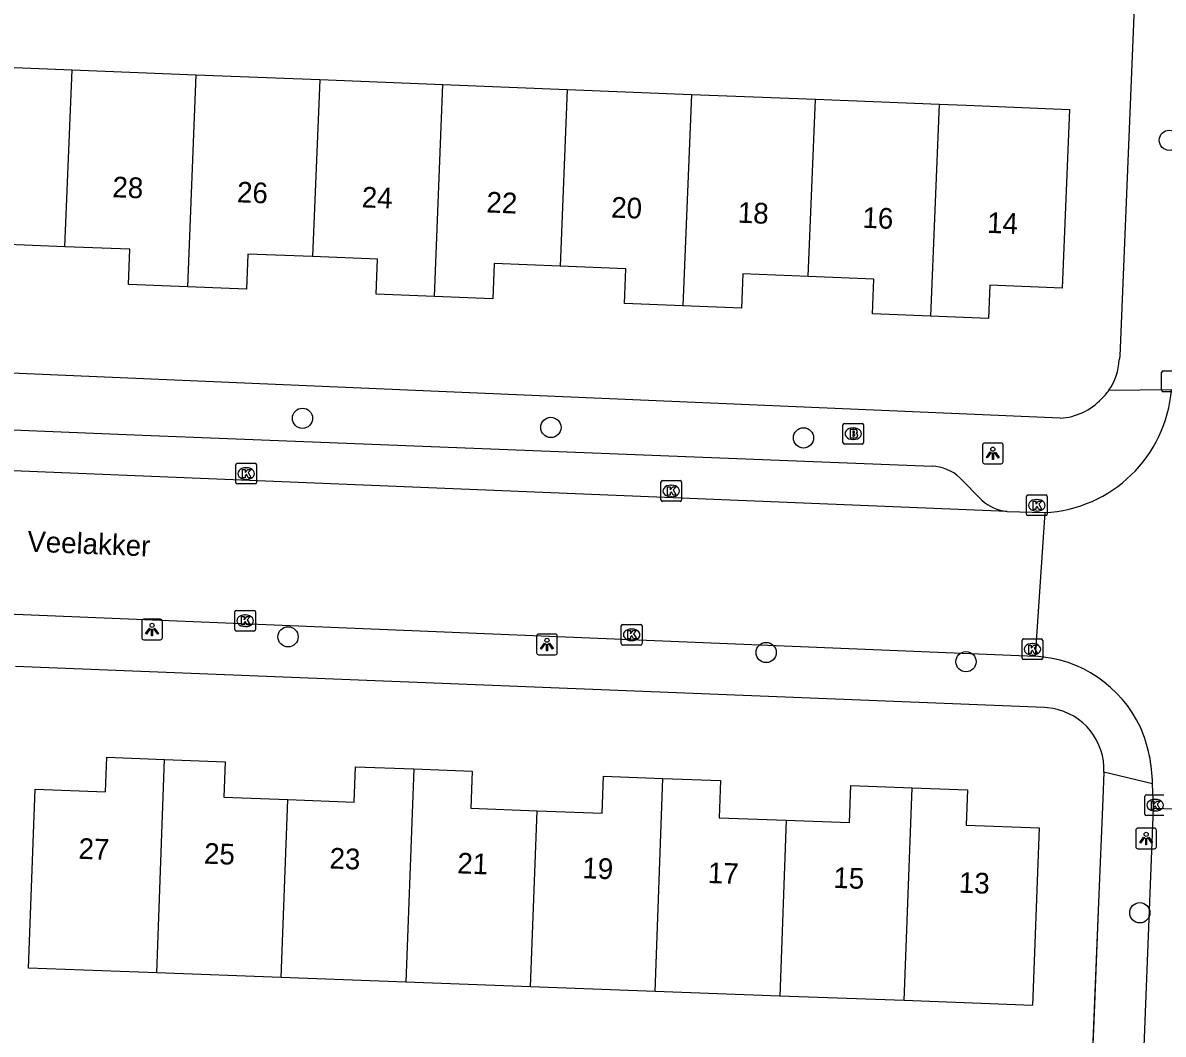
# Model space of a CAD drawing. Extents: x 161355 to 162026, y 386504 to 387459.
# Drawn here: x 161678 to 161733.1, y 386795.1 to 386843.9 of the extents above; entities that cross this region are included whole.
import ezdxf

# ---------------------------------------------------------------- set-up
doc = ezdxf.new("R2010")
doc.units = 0
for name, color, linetype in [('IMGEO_Boom', 7, 'Continuous'), ('IMGEO_Brandkraan', 7, 'Continuous'), ('IMGEO_Kolk', 7, 'Continuous'), ('IMGEO_Lichtpunt', 7, 'Continuous'), ('IMGEO_Muur', 7, 'Continuous'), ('IMGEO_Openbare_ruimte_label', 7, 'Continuous'), ('IMGEO_Pand', 7, 'Continuous'), ('IMGEO_Pand_nummerreeks', 7, 'Continuous'), ('IMGEO_Rijbaan_lokaal_open', 7, 'Continuous'), ('IMGEO_Voetpad_open', 7, 'Continuous')]:
    doc.layers.add(name, color=color, linetype=linetype)

msp = doc.modelspace()

# ---------------------------------------------------------------- linework, layer by layer
at = {"layer": 'IMGEO_Boom'}
for centre in [(161733.442, 386838.265), (161691.531, 386824.829), (161703.541, 386824.387), (161715.753, 386823.881), (161690.832, 386814.265), (161713.949, 386813.507), (161723.61, 386813.064), (161732.013, 386800.927)]:
    msp.add_circle(centre, 0.489, dxfattribs=at)
at = {"layer": 'IMGEO_Brandkraan'}
for p, q in [((161717.66, 386823.658), (161717.66, 386824.51)), ((161717.735, 386824.584), (161718.587, 386824.584)), ((161718.661, 386824.51), (161718.661, 386823.658)), ((161718.148, 386824.364), (161718.173, 386824.364)), ((161718.587, 386823.584), (161717.735, 386823.584)), ((161718.171, 386823.804), (161718.146, 386823.804))]:
    msp.add_line(p, q, dxfattribs=at)
for points in [[(161717.66, 386823.658), (161717.66, 386824.51)], [(161717.735, 386824.584), (161718.587, 386824.584)], [(161718.661, 386824.51), (161718.661, 386823.658)], [(161718.008, 386824.284), (161718.008, 386823.884), (161718.221, 386823.884)], [(161718.239, 386824.284), (161718.008, 386824.284)], [(161718.187, 386824.203), (161718.133, 386824.203), (161718.133, 386824.127)], [(161718.133, 386824.127), (161718.186, 386824.127)], [(161718.195, 386824.051), (161718.133, 386824.051), (161718.133, 386823.97)], [(161718.133, 386823.97), (161718.195, 386823.97)], [(161718.587, 386823.584), (161717.735, 386823.584)]]:
    msp.add_lwpolyline(points, dxfattribs=at)
for centre, radius, start, end in [((161717.737, 386824.508), 0.0765, 91.552, 178.448), ((161717.737, 386824.508), 0.0765, 91.552, 178.448), ((161718.585, 386824.508), 0.0765, 1.552, 88.448), ((161718.585, 386824.508), 0.0765, 1.552, 88.448), ((161718.188, 386824.165), 0.0379, 267.8285, 90.9355), ((161718.196, 386824.01), 0.0404, 269.8759, 90.5077), ((161718.227, 386824.135), 0.251, 268.6676, 293.5347), ((161718.243, 386824.139), 0.145, 59.4692, 91.5367), ((161718.268, 386824.186), 0.0922, 285.5137, 58.1501), ((161718.273, 386823.994), 0.105, 301.3115, 78.989), ((161717.737, 386823.66), 0.0765, 181.552, 268.448), ((161717.737, 386823.66), 0.0765, 181.552, 268.448), ((161718.585, 386823.66), 0.0765, 271.552, 358.448), ((161718.585, 386823.66), 0.0765, 271.552, 358.448)]:
    msp.add_arc(centre, radius, start, end, dxfattribs=at)
for centre, major_axis, ratio, start_param, end_param in [((161718.147, 386824.084), (-0.387, 0.002), 0.722429, 4.712389, 7.853982), ((161718.172, 386824.084), (-0.39, 0.002), 0.717154, 1.570796, 4.712389)]:
    msp.add_ellipse(centre, major_axis=major_axis, ratio=ratio, start_param=start_param, end_param=end_param, dxfattribs=at)
at = {"layer": 'IMGEO_Kolk'}
for p, q in [((161733.069, 386826.189), (161733.069, 386827.041)), ((161733.144, 386827.115), (161733.996, 386827.115)), ((161733.996, 386826.115), (161733.144, 386826.115)), ((161688.309, 386821.731), (161688.309, 386822.583)), ((161688.384, 386822.657), (161689.236, 386822.657)), ((161688.797, 386822.437), (161688.822, 386822.437)), ((161689.31, 386822.583), (161689.31, 386821.731)), ((161689.236, 386821.657), (161688.384, 386821.657)), ((161688.82, 386821.877), (161688.795, 386821.877)), ((161708.858, 386820.889), (161708.858, 386821.741)), ((161708.933, 386821.815), (161709.785, 386821.815)), ((161709.859, 386821.741), (161709.859, 386820.889)), ((161709.346, 386821.595), (161709.371, 386821.595)), ((161726.61, 386821.123), (161727.462, 386821.123)), ((161709.785, 386820.815), (161708.933, 386820.815)), ((161709.369, 386821.035), (161709.344, 386821.035)), ((161726.535, 386820.197), (161726.535, 386821.049)), ((161727.023, 386820.903), (161727.048, 386820.903)), ((161727.536, 386821.049), (161727.536, 386820.197)), ((161727.462, 386820.123), (161726.61, 386820.123)), ((161727.046, 386820.343), (161727.021, 386820.343)), ((161688.259, 386814.617), (161688.259, 386815.469)), ((161688.334, 386815.543), (161689.186, 386815.543)), ((161688.747, 386815.323), (161688.772, 386815.323)), ((161689.26, 386815.469), (161689.26, 386814.617)), ((161689.186, 386814.543), (161688.334, 386814.543)), ((161688.77, 386814.763), (161688.745, 386814.763)), ((161706.945, 386813.938), (161706.945, 386814.79)), ((161707.02, 386814.864), (161707.872, 386814.864)), ((161707.433, 386814.644), (161707.458, 386814.644)), ((161707.946, 386814.79), (161707.946, 386813.938)), ((161707.456, 386814.084), (161707.431, 386814.084)), ((161726.319, 386813.237), (161726.319, 386814.089)), ((161726.394, 386814.163), (161727.246, 386814.163)), ((161726.807, 386813.943), (161726.832, 386813.943)), ((161727.32, 386814.089), (161727.32, 386813.237)), ((161707.872, 386813.864), (161707.02, 386813.864)), ((161726.83, 386813.383), (161726.805, 386813.383)), ((161727.246, 386813.163), (161726.394, 386813.163)), ((161732.255, 386805.701), (161732.255, 386806.553)), ((161732.33, 386806.627), (161733.182, 386806.627)), ((161732.743, 386806.407), (161732.768, 386806.407)), ((161732.766, 386805.847), (161732.741, 386805.847)), ((161733.182, 386805.627), (161732.33, 386805.627))]:
    msp.add_line(p, q, dxfattribs=at)
for points in [[(161733.069, 386826.189), (161733.069, 386827.041)], [(161733.144, 386827.115), (161733.996, 386827.115)], [(161733.996, 386826.115), (161733.144, 386826.115)], [(161688.309, 386821.731), (161688.309, 386822.583)], [(161688.384, 386822.657), (161689.236, 386822.657)], [(161688.63, 386822.357), (161688.753, 386822.357), (161688.753, 386822.206), (161688.883, 386822.357), (161689.047, 386822.357), (161688.901, 386822.206), (161689.054, 386821.957), (161688.902, 386821.957), (161688.817, 386822.121), (161688.753, 386822.054), (161688.753, 386821.957), (161688.63, 386821.957), (161688.63, 386822.357)], [(161689.31, 386822.583), (161689.31, 386821.731)], [(161689.236, 386821.657), (161688.384, 386821.657)], [(161708.858, 386820.889), (161708.858, 386821.741)], [(161708.933, 386821.815), (161709.785, 386821.815)], [(161709.859, 386821.741), (161709.859, 386820.889)], [(161709.179, 386821.515), (161709.302, 386821.515), (161709.302, 386821.364), (161709.432, 386821.515), (161709.596, 386821.515), (161709.45, 386821.364), (161709.603, 386821.115), (161709.451, 386821.115), (161709.366, 386821.279), (161709.302, 386821.212), (161709.302, 386821.115), (161709.179, 386821.115), (161709.179, 386821.515)], [(161726.61, 386821.123), (161727.462, 386821.123)], [(161709.785, 386820.815), (161708.933, 386820.815)], [(161726.535, 386820.197), (161726.535, 386821.049)], [(161726.856, 386820.823), (161726.979, 386820.823), (161726.979, 386820.672), (161727.109, 386820.823), (161727.273, 386820.823), (161727.127, 386820.672), (161727.28, 386820.423), (161727.128, 386820.423), (161727.043, 386820.587), (161726.979, 386820.52), (161726.979, 386820.423), (161726.856, 386820.423), (161726.856, 386820.823)], [(161727.536, 386821.049), (161727.536, 386820.197)], [(161727.462, 386820.123), (161726.61, 386820.123)], [(161688.259, 386814.617), (161688.259, 386815.469)], [(161688.334, 386815.543), (161689.186, 386815.543)], [(161688.58, 386815.243), (161688.703, 386815.243), (161688.703, 386815.092), (161688.833, 386815.243), (161688.997, 386815.243), (161688.851, 386815.092), (161689.004, 386814.843), (161688.852, 386814.843), (161688.767, 386815.007), (161688.703, 386814.94), (161688.703, 386814.843), (161688.58, 386814.843), (161688.58, 386815.243)], [(161689.26, 386815.469), (161689.26, 386814.617)], [(161689.186, 386814.543), (161688.334, 386814.543)], [(161706.945, 386813.938), (161706.945, 386814.79)], [(161707.02, 386814.864), (161707.872, 386814.864)], [(161707.266, 386814.564), (161707.389, 386814.564), (161707.389, 386814.413), (161707.519, 386814.564), (161707.683, 386814.564), (161707.537, 386814.413), (161707.69, 386814.164), (161707.538, 386814.164), (161707.453, 386814.328), (161707.389, 386814.261), (161707.389, 386814.164), (161707.266, 386814.164), (161707.266, 386814.564)], [(161707.946, 386814.79), (161707.946, 386813.938)], [(161726.319, 386813.237), (161726.319, 386814.089)], [(161726.394, 386814.163), (161727.246, 386814.163)], [(161727.32, 386814.089), (161727.32, 386813.237)], [(161707.872, 386813.864), (161707.02, 386813.864)], [(161726.64, 386813.863), (161726.763, 386813.863), (161726.763, 386813.712), (161726.893, 386813.863), (161727.057, 386813.863), (161726.911, 386813.712), (161727.064, 386813.463), (161726.912, 386813.463), (161726.827, 386813.627), (161726.763, 386813.56), (161726.763, 386813.463), (161726.64, 386813.463), (161726.64, 386813.863)], [(161727.246, 386813.163), (161726.394, 386813.163)], [(161732.255, 386805.701), (161732.255, 386806.553)], [(161732.33, 386806.627), (161733.182, 386806.627)], [(161732.576, 386806.327), (161732.699, 386806.327), (161732.699, 386806.176), (161732.829, 386806.327), (161732.993, 386806.327), (161732.847, 386806.176), (161733, 386805.927), (161732.848, 386805.927), (161732.763, 386806.091), (161732.699, 386806.024), (161732.699, 386805.927), (161732.576, 386805.927), (161732.576, 386806.327)], [(161733.182, 386805.627), (161732.33, 386805.627)]]:
    msp.add_lwpolyline(points, dxfattribs=at)
for centre, start, end in [((161733.146, 386827.039), 91.552, 178.448), ((161733.146, 386827.039), 91.552, 178.448), ((161733.146, 386826.191), 181.552, 268.448), ((161733.146, 386826.191), 181.552, 268.448), ((161688.386, 386822.581), 91.552, 178.448), ((161688.386, 386822.581), 91.552, 178.448), ((161689.234, 386822.581), 1.552, 88.448), ((161689.234, 386822.581), 1.552, 88.448), ((161688.386, 386821.733), 181.552, 268.448), ((161688.386, 386821.733), 181.552, 268.448), ((161689.234, 386821.733), 271.552, 358.448), ((161689.234, 386821.733), 271.552, 358.448), ((161708.935, 386821.739), 91.552, 178.448), ((161708.935, 386821.739), 91.552, 178.448), ((161709.783, 386821.739), 1.552, 88.448), ((161709.783, 386821.739), 1.552, 88.448), ((161726.612, 386821.047), 91.552, 178.448), ((161726.612, 386821.047), 91.552, 178.448), ((161727.46, 386821.047), 1.552, 88.448), ((161727.46, 386821.047), 1.552, 88.448), ((161708.935, 386820.891), 181.552, 268.448), ((161708.935, 386820.891), 181.552, 268.448), ((161709.783, 386820.891), 271.552, 358.448), ((161709.783, 386820.891), 271.552, 358.448), ((161726.612, 386820.199), 181.552, 268.448), ((161726.612, 386820.199), 181.552, 268.448), ((161727.46, 386820.199), 271.552, 358.448), ((161727.46, 386820.199), 271.552, 358.448), ((161688.336, 386815.467), 91.552, 178.448), ((161688.336, 386815.467), 91.552, 178.448), ((161689.184, 386815.467), 1.552, 88.448), ((161689.184, 386815.467), 1.552, 88.448), ((161688.336, 386814.619), 181.552, 268.448), ((161688.336, 386814.619), 181.552, 268.448), ((161689.184, 386814.619), 271.552, 358.448), ((161689.184, 386814.619), 271.552, 358.448), ((161707.022, 386814.788), 91.552, 178.448), ((161707.022, 386814.788), 91.552, 178.448), ((161707.87, 386814.788), 1.552, 88.448), ((161707.87, 386814.788), 1.552, 88.448), ((161707.022, 386813.94), 181.552, 268.448), ((161707.022, 386813.94), 181.552, 268.448), ((161707.87, 386813.94), 271.552, 358.448), ((161707.87, 386813.94), 271.552, 358.448), ((161726.396, 386814.087), 91.552, 178.448), ((161726.396, 386814.087), 91.552, 178.448), ((161727.244, 386814.087), 1.552, 88.448), ((161727.244, 386814.087), 1.552, 88.448), ((161726.396, 386813.239), 181.552, 268.448), ((161726.396, 386813.239), 181.552, 268.448), ((161727.244, 386813.239), 271.552, 358.448), ((161727.244, 386813.239), 271.552, 358.448), ((161732.332, 386806.551), 91.552, 178.448), ((161732.332, 386806.551), 91.552, 178.448), ((161732.332, 386805.703), 181.552, 268.448), ((161732.332, 386805.703), 181.552, 268.448)]:
    msp.add_arc(centre, 0.0765, start, end, dxfattribs=at)
for centre, major_axis, ratio, start_param, end_param in [((161688.796, 386822.157), (-0.387, 0.002), 0.722429, 4.712389, 7.853982), ((161688.821, 386822.157), (-0.39, 0.002), 0.717154, 1.570796, 4.712389), ((161709.345, 386821.315), (-0.387, 0.002), 0.722429, 4.712389, 7.853982), ((161709.37, 386821.315), (-0.39, 0.002), 0.717154, 1.570796, 4.712389), ((161727.022, 386820.623), (-0.387, 0.002), 0.722429, 4.712389, 7.853982), ((161727.047, 386820.623), (-0.39, 0.002), 0.717154, 1.570796, 4.712389), ((161688.746, 386815.043), (-0.387, 0.002), 0.722429, 4.712389, 7.853982), ((161688.771, 386815.043), (-0.39, 0.002), 0.717154, 1.570796, 4.712389), ((161707.432, 386814.364), (-0.387, 0.002), 0.722429, 4.712389, 7.853982), ((161707.457, 386814.364), (-0.39, 0.002), 0.717154, 1.570796, 4.712389), ((161726.806, 386813.663), (-0.387, 0.002), 0.722429, 4.712389, 7.853982), ((161726.831, 386813.663), (-0.39, 0.002), 0.717154, 1.570796, 4.712389), ((161732.742, 386806.127), (-0.387, 0.002), 0.722429, 4.712389, 7.853982), ((161732.767, 386806.127), (-0.39, 0.002), 0.717154, 1.570796, 4.712389)]:
    msp.add_ellipse(centre, major_axis=major_axis, ratio=ratio, start_param=start_param, end_param=end_param, dxfattribs=at)
at = {"layer": 'IMGEO_Lichtpunt'}
for p, q in [((161724.409, 386823.536), (161724.409, 386822.729)), ((161724.409, 386823.536), (161724.409, 386822.729)), ((161725.311, 386823.631), (161724.503, 386823.631)), ((161725.311, 386823.631), (161724.503, 386823.631)), ((161725.405, 386822.729), (161725.405, 386823.536)), ((161725.405, 386822.729), (161725.405, 386823.536)), ((161724.503, 386822.635), (161725.311, 386822.635)), ((161724.503, 386822.635), (161725.311, 386822.635)), ((161684.661, 386815.118), (161683.853, 386815.118)), ((161684.661, 386815.118), (161683.853, 386815.118)), ((161683.759, 386815.023), (161683.759, 386814.216)), ((161683.759, 386815.023), (161683.759, 386814.216)), ((161684.755, 386814.216), (161684.755, 386815.023)), ((161684.755, 386814.216), (161684.755, 386815.023)), ((161683.853, 386814.122), (161684.661, 386814.122)), ((161683.853, 386814.122), (161684.661, 386814.122)), ((161702.852, 386814.302), (161702.852, 386813.495)), ((161702.852, 386814.302), (161702.852, 386813.495)), ((161703.754, 386814.397), (161702.946, 386814.397)), ((161703.754, 386814.397), (161702.946, 386814.397)), ((161703.848, 386813.495), (161703.848, 386814.302)), ((161703.848, 386813.495), (161703.848, 386814.302)), ((161702.946, 386813.401), (161703.754, 386813.401)), ((161702.946, 386813.401), (161703.754, 386813.401)), ((161731.821, 386804.923), (161731.821, 386804.116)), ((161731.821, 386804.923), (161731.821, 386804.116)), ((161732.723, 386805.018), (161731.915, 386805.018)), ((161732.723, 386805.018), (161731.915, 386805.018)), ((161732.817, 386804.116), (161732.817, 386804.923)), ((161732.817, 386804.116), (161732.817, 386804.923)), ((161731.915, 386804.022), (161732.723, 386804.022)), ((161731.915, 386804.022), (161732.723, 386804.022))]:
    msp.add_line(p, q, dxfattribs=at)
for points in [[(161724.783, 386823.2), (161724.822, 386823.172), (161724.634, 386822.91), (161724.596, 386822.937), (161724.783, 386823.2)], [(161724.885, 386823.152), (161724.932, 386823.152), (161724.932, 386822.83), (161724.885, 386822.83), (161724.885, 386823.152)], [(161724.995, 386823.172), (161725.033, 386823.199), (161725.22, 386822.937), (161725.181, 386822.909), (161724.995, 386823.172)], [(161684.133, 386814.687), (161684.172, 386814.659), (161683.984, 386814.397), (161683.946, 386814.424), (161684.133, 386814.687)], [(161684.235, 386814.639), (161684.282, 386814.639), (161684.282, 386814.317), (161684.235, 386814.317), (161684.235, 386814.639)], [(161684.345, 386814.659), (161684.383, 386814.686), (161684.57, 386814.424), (161684.531, 386814.396), (161684.345, 386814.659)], [(161703.226, 386813.966), (161703.265, 386813.938), (161703.077, 386813.676), (161703.039, 386813.703), (161703.226, 386813.966)], [(161703.438, 386813.938), (161703.476, 386813.965), (161703.663, 386813.703), (161703.624, 386813.675), (161703.438, 386813.938)], [(161703.328, 386813.918), (161703.375, 386813.918), (161703.375, 386813.596), (161703.328, 386813.596), (161703.328, 386813.918)], [(161732.195, 386804.587), (161732.234, 386804.559), (161732.046, 386804.297), (161732.008, 386804.324), (161732.195, 386804.587)], [(161732.407, 386804.559), (161732.445, 386804.586), (161732.632, 386804.324), (161732.593, 386804.296), (161732.407, 386804.559)], [(161732.297, 386804.539), (161732.344, 386804.539), (161732.344, 386804.217), (161732.297, 386804.217), (161732.297, 386804.539)]]:
    msp.add_lwpolyline(points, dxfattribs=at)
for centre in [(161724.908, 386823.334), (161684.258, 386814.821), (161703.351, 386814.1), (161732.32, 386804.721)]:
    msp.add_circle(centre, 0.0994, dxfattribs=at)
for centre, start, end in [((161724.503, 386823.536), 90, 180), ((161724.503, 386823.536), 90, 180), ((161725.311, 386823.536), 0, 90), ((161725.311, 386823.536), 0, 90), ((161724.503, 386822.729), 180, 270), ((161724.503, 386822.729), 180, 270), ((161725.311, 386822.729), 270, 0), ((161725.311, 386822.729), 270, 360), ((161683.853, 386815.023), 90, 180), ((161683.853, 386815.023), 90, 180), ((161684.661, 386815.023), 0, 90), ((161684.661, 386815.023), 0, 90), ((161683.853, 386814.216), 180, 270), ((161683.853, 386814.216), 180, 270), ((161684.661, 386814.216), 270, 0), ((161684.661, 386814.216), 270, 360), ((161702.946, 386814.302), 90, 180), ((161702.946, 386814.302), 90, 180), ((161703.754, 386814.302), 0, 90), ((161703.754, 386814.302), 0, 90), ((161702.946, 386813.495), 180, 270), ((161702.946, 386813.495), 180, 270), ((161703.754, 386813.495), 270, 0), ((161703.754, 386813.495), 270, 360), ((161731.915, 386804.923), 90, 180), ((161731.915, 386804.923), 90, 180), ((161732.723, 386804.923), 0, 90), ((161732.723, 386804.923), 0, 90), ((161731.915, 386804.116), 180, 270), ((161731.915, 386804.116), 180, 270), ((161732.723, 386804.116), 270, 0), ((161732.723, 386804.116), 270, 360)]:
    msp.add_arc(centre, 0.0946, start, end, dxfattribs=at)
at = {"layer": 'IMGEO_Muur'}
for points in [[(161730.021, 386801.439), (161729.818, 386796.488)], [(161729.818, 386796.488), (161729.484, 386788.35)]]:
    msp.add_lwpolyline(points, dxfattribs=at)
at = {"layer": 'IMGEO_Pand'}
for points in [[(161674.384, 386841.914), (161680.389, 386841.675)], [(161680.048, 386833.123), (161680.389, 386841.675)], [(161680.389, 386841.675), (161686.381, 386841.437)], [(161686.381, 386841.437), (161685.97, 386831.181)], [(161686.381, 386841.437), (161692.363, 386841.199)], [(161692.363, 386841.199), (161692.02, 386832.644)], [(161692.363, 386841.199), (161698.32, 386840.963)], [(161697.91, 386830.722), (161698.32, 386840.963)], [(161698.32, 386840.963), (161704.324, 386840.724)], [(161704.324, 386840.724), (161703.982, 386832.179)], [(161704.324, 386840.724), (161710.334, 386840.485)], [(161710.334, 386840.485), (161709.925, 386830.257)], [(161710.334, 386840.485), (161716.328, 386840.247)], [(161715.985, 386831.686), (161716.328, 386840.247)], [(161716.328, 386840.247), (161722.308, 386840.01)], [(161722.308, 386840.01), (161723.612, 386839.958), (161728.608, 386839.759), (161728.265, 386831.125), (161724.768, 386831.264), (161724.704, 386829.657), (161721.898, 386829.768)], [(161722.308, 386840.01), (161721.898, 386829.768)], [(161680.048, 386833.123), (161676.906, 386833.248), (161676.839, 386831.563), (161673.975, 386831.676)], [(161685.97, 386831.181), (161683.12, 386831.294), (161683.188, 386832.998), (161680.048, 386833.123)], [(161692.02, 386832.644), (161688.885, 386832.768), (161688.818, 386831.068), (161685.97, 386831.181)], [(161697.91, 386830.722), (161695.089, 386830.834), (161695.156, 386832.519), (161692.02, 386832.644)], [(161703.982, 386832.179), (161700.797, 386832.305), (161700.73, 386830.61), (161697.91, 386830.722)], [(161709.925, 386830.257), (161707.102, 386830.369), (161707.168, 386832.052), (161703.982, 386832.179)], [(161715.985, 386831.686), (161712.816, 386831.812), (161712.749, 386830.145), (161709.925, 386830.257)], [(161721.898, 386829.768), (161719.09, 386829.88), (161719.157, 386831.56), (161715.985, 386831.686)], [(161684.483, 386798.023), (161678.284, 386798.253), (161678.605, 386806.903), (161682.004, 386806.777), (161682.066, 386808.444), (161684.866, 386808.34)], [(161684.483, 386798.023), (161684.866, 386808.34)], [(161684.866, 386808.34), (161687.798, 386808.231), (161687.734, 386806.511), (161690.826, 386806.396)], [(161690.826, 386806.396), (161694.027, 386806.277), (161694.09, 386807.987), (161696.914, 386807.883)], [(161696.914, 386807.883), (161696.531, 386797.575)], [(161696.914, 386807.883), (161699.738, 386807.778), (161699.671, 386805.979), (161702.871, 386805.86)], [(161702.871, 386805.86), (161706.024, 386805.743), (161706.09, 386807.529), (161708.96, 386807.422)], [(161708.578, 386797.128), (161708.96, 386807.422)], [(161708.96, 386807.422), (161711.738, 386807.319), (161711.671, 386805.524), (161714.918, 386805.404)], [(161714.918, 386805.404), (161717.978, 386805.29), (161718.044, 386807.079), (161721.008, 386806.969)], [(161721.008, 386806.969), (161723.681, 386806.87), (161723.617, 386805.163), (161727.145, 386805.032), (161726.826, 386796.45), (161720.626, 386796.68)], [(161720.626, 386796.68), (161721.008, 386806.969)], [(161690.507, 386797.799), (161690.826, 386806.396)], [(161702.555, 386797.352), (161702.871, 386805.86)], [(161714.918, 386805.404), (161714.602, 386796.904)], [(161690.507, 386797.799), (161684.483, 386798.023)], [(161696.531, 386797.575), (161690.507, 386797.799)], [(161702.555, 386797.352), (161696.531, 386797.575)], [(161708.578, 386797.128), (161702.555, 386797.352)], [(161714.602, 386796.904), (161708.578, 386797.128)], [(161720.626, 386796.68), (161714.602, 386796.904)]]:
    msp.add_lwpolyline(points, dxfattribs=at)
at = {"layer": 'IMGEO_Rijbaan_lokaal_open'}
for points in [[(161725.593, 386820.323), (161660.98, 386822.973)], [(161725.593, 386820.323), (161727.417, 386820.267)], [(161727.417, 386820.267), (161726.96, 386813.324)], [(161676.826, 386815.393), (161726.96, 386813.324)], [(161732.672, 386805.988), (161732.627, 386807.155)], [(161731.994, 386788.705), (161732.672, 386805.988)], [(161732.672, 386805.988), (161739.723, 386805.754)]]:
    msp.add_lwpolyline(points, dxfattribs=at)
for centre, radius, start, end in [((161727.076, 386826.751), 6.493, 273.0104, 355.3111), ((161726.636, 386807.368), 5.965, 25.0637, 86.8871), ((161725.641, 386807.089), 6.986, 0.5423, 23.6815)]:
    msp.add_arc(centre, radius, start, end, dxfattribs=at)
at = {"layer": 'IMGEO_Voetpad_open'}
for points in [[(161731.927, 386849.416), (161731.055, 386827.836), (161731.021, 386827.659)], [(161728.17, 386824.834), (161643.629, 386828.464)], [(161730.515, 386826.18), (161733.547, 386826.22)], [(161641.837, 386825.733), (161683.391, 386824.021), (161721.967, 386822.518)], [(161723.31, 386821.958), (161724.378, 386820.871)], [(161730.279, 386807.729), (161730.278, 386807.997), (161730.252, 386808.264), (161730.203, 386808.527), (161730.131, 386808.785), (161730.036, 386809.036), (161729.919, 386809.277), (161729.781, 386809.506), (161729.622, 386809.723), (161729.446, 386809.924), (161729.251, 386810.109), (161729.042, 386810.275), (161728.818, 386810.423), (161728.582, 386810.549), (161728.335, 386810.654), (161728.08, 386810.737), (161727.819, 386810.796), (161727.553, 386810.832), (161727.404, 386810.842), (161677.659, 386812.832)], [(161730.279, 386807.729), (161730.226, 386806.432), (161730.021, 386801.439), (161729.484, 386788.35)], [(161732.627, 386807.155), (161730.279, 386807.729)]]:
    msp.add_lwpolyline(points, dxfattribs=at)
for centre, radius, start, end in [((161728.19, 386827.801), 2.834, 325.1061, 357.1199), ((161728.1, 386827.882), 2.955, 314.3157, 324.8262), ((161727.974, 386827.848), 3.021, 273.7242, 316.4731), ((161721.881, 386820.422), 2.098, 47.0737, 87.6563), ((161725.811, 386822.427), 2.115, 227.3599, 264.0866)]:
    msp.add_arc(centre, radius, start, end, dxfattribs=at)

# ---------------------------------------------------------------- texts
at = {"layer": 'IMGEO_Openbare_ruimte_label'}
msp.add_text('Veelakker', height=1, rotation=357.7071, dxfattribs=at).set_placement((161678.212, 386818.388))
at = {"layer": 'IMGEO_Pand_nummerreeks'}
for s, rotation, p in [('28', 357.6697, (161682.325, 386835.517)), ('26', 357.6697, (161688.351, 386835.271)), ('24', 357.6697, (161694.38, 386835.026)), ('22', 357.6697, (161700.407, 386834.781)), ('20', 357.6697, (161706.442, 386834.535)), ('18', 357.6697, (161712.563, 386834.286)), ('16', 357.6697, (161718.589, 386834.041)), ('14', 357.6697, (161724.618, 386833.795)), ('27', 357.7926, (161680.687, 386803.54)), ('25', 357.7926, (161686.755, 386803.306)), ('23', 357.7926, (161692.822, 386803.072)), ('21', 357.7926, (161699.003, 386802.835)), ('19', 357.7926, (161705.048, 386802.602)), ('17', 357.7926, (161711.116, 386802.368)), ('15', 357.7926, (161717.183, 386802.134)), ('13', 357.7926, (161723.251, 386801.9))]:
    msp.add_text(s, height=1, rotation=rotation, dxfattribs=at).set_placement(p)

doc.saveas('drawing.dxf')
